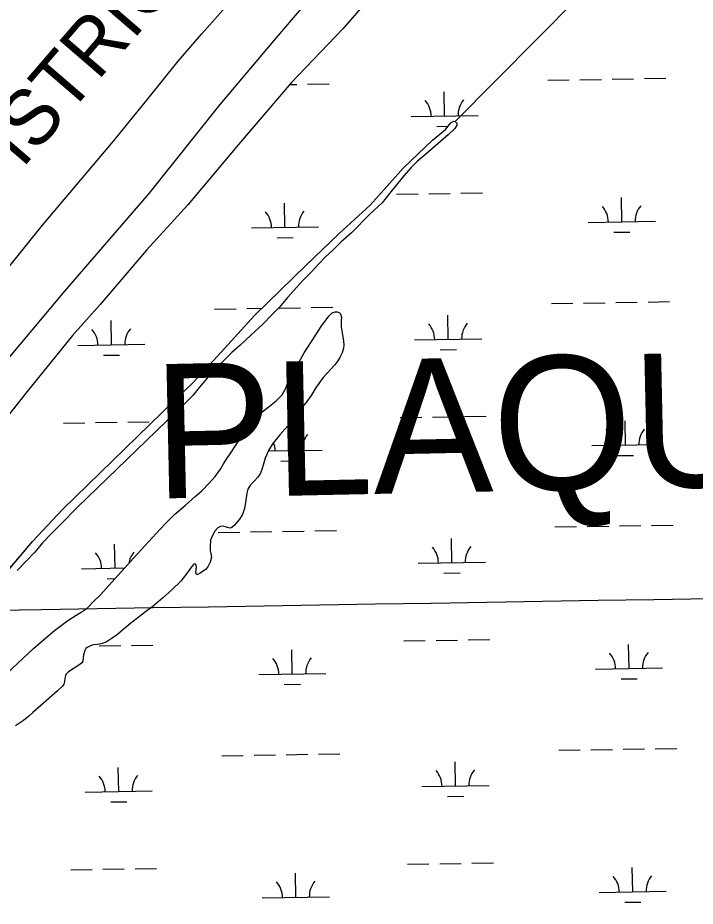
# Model space of a CAD drawing. Extents: x 3855477 to 3893699, y 299188 to 325115.
# Drawn here: x 3876079 to 3877088, y 307469 to 308792 of the extents above; entities that cross this region are included whole.
import ezdxf

# ---------------------------------------------------------------- set-up
doc = ezdxf.new("R2010")
doc.units = 0
for name, color, linetype in [('V-GRID-MAJR', 7, 'Continuous'), ('V-LEVE-TOET', 7, 'Continuous'), ('V-RIVR-IDEN', 7, 'Continuous'), ('V-TOPO-GNAM-IDEN', 7, 'Continuous'), ('V-TOPO-SHOR', 7, 'Continuous'), ('V-WETL-SWMP', 7, 'Continuous')]:
    doc.layers.add(name, color=color, linetype=linetype)

msp = doc.modelspace()

# ---------------------------------------------------------------- linework, layer by layer
at = {"layer": 'V-GRID-MAJR'}
msp.add_spline([(3859685.5, 307646.8), (3864995.7, 307731.4), (3870305.8, 307816.8), (3875615.9, 307902.9), (3880925.9, 307989.8), (3886236, 308077.5), (3891546.1, 308165.9)], degree=3, dxfattribs=at)
at = {"layer": 'V-LEVE-TOET'}
for points in [[(3876530.2, 308840.7), (3876465.3, 308764.9), (3876379.5, 308663), (3876274, 308530.6), (3876148, 308385.2), (3876032.6, 308247.6), (3875890, 308078.7), (3875855.6, 308039.7), (3875839.5, 308020.5), (3875818.5, 308005.5), (3875774.1, 307973.9), (3875647.1, 307879.7), (3875592.7, 307843.7), (3875555.4, 307825.7), (3875416.7, 307758.7), (3875260, 307693.9), (3875094.8, 307612.1), (3874928, 307541.3), (3874799.7, 307469)], [(3876064.7, 308420.2), (3876115.4, 308483.5), (3876153.6, 308528.3), (3876221.3, 308608.4), (3876272.8, 308671.7), (3876317.7, 308727.3), (3876352.2, 308767.9), (3876391.9, 308812.2)]]:
    msp.add_lwpolyline(points, dxfattribs=at)
at = {"layer": 'V-TOPO-SHOR'}
msp.add_line((3876730.4, 308637.7), (3877328.1, 309243), dxfattribs=at)
for points in [[(3876045.7, 307947.7), (3876100.4, 308012.4), (3876145.5, 308060.1), (3876312.4, 308222.8), (3876340, 308249), (3876381.7, 308293.9), (3876431.3, 308349), (3876508.1, 308423.8), (3876557.1, 308470.5), (3876603.8, 308513.2), (3876653.5, 308568.9), (3876696.5, 308609.8), (3876715.7, 308625.6), (3876723.9, 308635.7), (3876728.1, 308638.2), (3876730.4, 308637.7), (3876732.8, 308635), (3876732.5, 308632.3), (3876729.6, 308627.5), (3876720, 308617.6), (3876690, 308591.9), (3876674.3, 308578.8), (3876664.6, 308569.2), (3876653.9, 308556.6), (3876642.9, 308543.2), (3876632.6, 308530.7), (3876621.3, 308516.8), (3876603, 308499.7), (3876575.6, 308472), (3876560, 308457.8), (3876547.8, 308446), (3876536.6, 308435.5), (3876526.9, 308425.7), (3876516, 308413.6), (3876503.2, 308401.1), (3876480.5, 308375.7), (3876467.8, 308360.8), (3876457.2, 308349.8), (3876443.5, 308335.9), (3876426, 308319.7), (3876409.2, 308304.3), (3876397.4, 308293.7), (3876384.9, 308281.4), (3876371.6, 308268.6), (3876360.2, 308255), (3876348.9, 308241.5), (3876339.6, 308229.7), (3876327.5, 308217.6), (3876314.6, 308205.3), (3876167.7, 308063.2), (3876143.2, 308038.4), (3876129.2, 308024.4), (3876115.5, 308010.1), (3876104.2, 307996.4), (3876090.7, 307982.5), (3876077.4, 307969.1)], [(3876062.4, 307815.8), (3876101.9, 307852.9), (3876116.7, 307865.7), (3876133.4, 307879.6), (3876152.9, 307894.3), (3876165.4, 307902.5), (3876173.2, 307907.1), (3876181.7, 307913.1), (3876192, 307923.1), (3876201.9, 307932.9), (3876214, 307946.8), (3876251.5, 307987.7), (3876278.9, 308017.4), (3876298.3, 308038.4), (3876312.7, 308052.7), (3876327.8, 308065.6), (3876342.9, 308079.2), (3876352.6, 308087.8), (3876363.6, 308099.1), (3876372.8, 308109.2), (3876380.4, 308120), (3876385.1, 308127.7), (3876390.6, 308136.4), (3876395.1, 308142.7), (3876404.5, 308157.1), (3876420, 308179.9), (3876435, 308198.8), (3876442.8, 308205.4), (3876451, 308211.5), (3876463.6, 308221.9), (3876472.5, 308230.8), (3876477.4, 308239.7), (3876481.5, 308250), (3876505.5, 308293.1), (3876522.5, 308320.1), (3876530.8, 308332.5), (3876541.8, 308347.9), (3876546.8, 308352.6), (3876551.3, 308354.4), (3876554.2, 308354.2), (3876557.5, 308353.2), (3876559.6, 308351.2), (3876560.7, 308346.4), (3876560.4, 308341.7), (3876560.6, 308332), (3876562.7, 308316.8), (3876563.7, 308310.5), (3876564.2, 308305.1), (3876563.9, 308300.1), (3876561.8, 308293.1), (3876558.5, 308286.1), (3876555.6, 308281), (3876551.1, 308275.2), (3876533.6, 308256.3), (3876523, 308241.9), (3876515.6, 308229.6), (3876509.3, 308220.5), (3876503.5, 308213.1), (3876496.3, 308203.3), (3876486.3, 308190.3), (3876476.6, 308179.4), (3876468.9, 308171), (3876463.2, 308163.5), (3876458.8, 308158.2), (3876452.8, 308148.5), (3876447.2, 308136.5), (3876444, 308125.9), (3876442.8, 308120.7), (3876440.2, 308113.7), (3876436, 308108.1), (3876430.7, 308102.2), (3876425.2, 308096.5), (3876421.4, 308090.2), (3876419.6, 308084.2), (3876418.3, 308073.6), (3876416.2, 308061.3), (3876413.2, 308052.6), (3876408.8, 308045.4)], [(3876408.8, 308045.4), (3876401.6, 308036.7), (3876397.5, 308033), (3876395.2, 308032.2), (3876390.9, 308033.1), (3876384.8, 308034.9), (3876380.4, 308034.6), (3876376.6, 308032.4), (3876371.8, 308027), (3876367.7, 308018.8), (3876365.8, 308014), (3876365, 308004.7), (3876365.4, 307998.5), (3876366.3, 307994.4), (3876367, 307988.8), (3876365.4, 307981.4), (3876361.8, 307974.6), (3876358.1, 307970.6), (3876350.5, 307965), (3876346.8, 307962.8), (3876345.4, 307962.8), (3876344.7, 307963.2), (3876343.7, 307966.5), (3876344.7, 307973.7), (3876344.5, 307977.4), (3876343, 307978.7), (3876340.9, 307978.4), (3876337.4, 307974.5), (3876330, 307963.8), (3876321.3, 307953.2), (3876308.8, 307940.6), (3876294.1, 307927.8), (3876280.3, 307915.9), (3876268.8, 307907.5), (3876255.2, 307897), (3876247, 307890.5), (3876234.9, 307880.4), (3876227, 307873.6), (3876219.2, 307868.2), (3876211.9, 307863.4), (3876209, 307861.8), (3876204.5, 307860.1), (3876197.2, 307858.8), (3876190.8, 307858.1), (3876186.7, 307857), (3876181.9, 307854.5), (3876179.9, 307852.7), (3876178.3, 307849.7), (3876176.7, 307843.2), (3876175.6, 307833.8), (3876173.9, 307831.7), (3876171.1, 307828.8), (3876162.7, 307823.4), (3876154.1, 307818), (3876150.3, 307814.1), (3876149.8, 307812.6), (3876148.6, 307808.7), (3876148.4, 307803.9), (3876147.1, 307799.5), (3876145.7, 307797.3), (3876137.2, 307789.3), (3876112.7, 307768.1), (3876101.2, 307757.4), (3876095.1, 307751.8), (3876087, 307745.6), (3876075.3, 307737.4)]]:
    msp.add_lwpolyline(points, dxfattribs=at)
at = {"layer": 'V-WETL-SWMP'}
for p, q in [((3876621.2, 308843), (3876562.9, 308775.6)), ((3876562.9, 308775.6), (3876486, 308695.5)), ((3876486, 308695.5), (3876407.2, 308603.6)), ((3876868.2, 308699.1), (3876900.2, 308699.7)), ((3876916.2, 308699.9), (3876948.2, 308700.4)), ((3876964.2, 308700.7), (3876996.2, 308701.2)), ((3877012.2, 308701.5), (3877044.2, 308702)), ((3876483.8, 308692.9), (3876494.3, 308693)), ((3876510.3, 308693.3), (3876542.3, 308693.8)), ((3876714.5, 308645.9), (3876713.9, 308681.9)), ((3876664.5, 308645.1), (3876764.5, 308646.7)), ((3876702.7, 308630.3), (3876719.7, 308630.5)), ((3876715.7, 308625.6), (3876723.9, 308635.7)), ((3876723.9, 308635.7), (3876728.1, 308638.2)), ((3876728.1, 308638.2), (3876730.4, 308637.7)), ((3876732.5, 308632.3), (3876729.6, 308627.5)), ((3876730.4, 308637.7), (3876732.8, 308635)), ((3876732.8, 308635), (3876732.5, 308632.3)), ((3876720, 308617.6), (3876690, 308591.9)), ((3876696.5, 308609.8), (3876715.7, 308625.6)), ((3876729.6, 308627.5), (3876720, 308617.6)), ((3876407.2, 308603.6), (3876332, 308513.5)), ((3876653.5, 308568.9), (3876696.5, 308609.8)), ((3876690, 308591.9), (3876674.3, 308578.8)), ((3876674.3, 308578.8), (3876664.6, 308569.2)), ((3876603.8, 308513.2), (3876653.5, 308568.9)), ((3876664.6, 308569.2), (3876653.9, 308556.6)), ((3876653.9, 308556.6), (3876642.9, 308543.2)), ((3876642.9, 308543.2), (3876632.6, 308530.7)), ((3876632.6, 308530.7), (3876621.3, 308516.8)), ((3876642.9, 308529.3), (3876674.9, 308529.8)), ((3876690.9, 308530.1), (3876722.9, 308530.6)), ((3876738.9, 308530.8), (3876770.9, 308531.4)), ((3876978.5, 308488.3), (3876977.9, 308524.3)), ((3876332, 308513.5), (3876270.2, 308446.3)), ((3876476.7, 308480.1), (3876476.1, 308516.1)), ((3876557.1, 308470.5), (3876603.8, 308513.2)), ((3876621.3, 308516.8), (3876603, 308499.7)), ((3876603, 308499.7), (3876575.6, 308472)), ((3876928.5, 308487.5), (3877028.5, 308489.1)), ((3876426.7, 308479.3), (3876526.6, 308480.9)), ((3876508.1, 308423.8), (3876557.1, 308470.5)), ((3876575.6, 308472), (3876560, 308457.8)), ((3876966.8, 308472.7), (3876990.7, 308473.1)), ((3876464.9, 308464.5), (3876488.9, 308464.9)), ((3876560, 308457.8), (3876547.8, 308446)), ((3876270.2, 308446.3), (3876201.2, 308365.1)), ((3876547.8, 308446), (3876536.6, 308435.5)), ((3876536.6, 308435.5), (3876526.9, 308425.7)), ((3876431.3, 308349), (3876508.1, 308423.8)), ((3876526.9, 308425.7), (3876516, 308413.6)), ((3876516, 308413.6), (3876503.2, 308401.1)), ((3876503.2, 308401.1), (3876480.5, 308375.7)), ((3876201.2, 308365.1), (3876160.2, 308319.2)), ((3876480.5, 308375.7), (3876467.8, 308360.8)), ((3876873.6, 308366.5), (3876905.6, 308367)), ((3876921.6, 308367.3), (3876953.6, 308367.8)), ((3876969.6, 308368.1), (3877001.6, 308368.6)), ((3877017.6, 308368.8), (3877049.6, 308369.4)), ((3876371.8, 308358.3), (3876403.8, 308358.8)), ((3876419.8, 308359.1), (3876442.1, 308359.5)), ((3876467.8, 308360.8), (3876457.2, 308349.8)), ((3876467.8, 308359.9), (3876499.8, 308360.4)), ((3876515.8, 308360.7), (3876547.8, 308361.2)), ((3876541.8, 308347.9), (3876546.8, 308352.6)), ((3876546.8, 308352.6), (3876551.3, 308354.4)), ((3876551.3, 308354.4), (3876554.2, 308354.2)), ((3876554.2, 308354.2), (3876557.5, 308353.2)), ((3876557.5, 308353.2), (3876559.6, 308351.2)), ((3876559.6, 308351.2), (3876560.7, 308346.4)), ((3876218, 308305.1), (3876217.5, 308341.1)), ((3876381.7, 308293.9), (3876431.3, 308349)), ((3876457.2, 308349.8), (3876443.5, 308335.9)), ((3876530.8, 308332.5), (3876541.8, 308347.9)), ((3876560.7, 308346.4), (3876560.4, 308341.7)), ((3876560.4, 308341.7), (3876560.6, 308332)), ((3876719.9, 308313.3), (3876719.3, 308349.2)), ((3876443.5, 308335.9), (3876426, 308319.7)), ((3876522.5, 308320.1), (3876530.8, 308332.5)), ((3876560.6, 308332), (3876562.7, 308316.8)), ((3876160.2, 308319.2), (3876090.6, 308232.9)), ((3876426, 308319.7), (3876409.2, 308304.3)), ((3876505.5, 308293.1), (3876522.5, 308320.1)), ((3876562.7, 308316.8), (3876563.7, 308310.5)), ((3876669.9, 308312.4), (3876769.9, 308314.1)), ((3876168, 308304.3), (3876268, 308305.9)), ((3876409.2, 308304.3), (3876397.4, 308293.7)), ((3876563.9, 308300.1), (3876561.8, 308293.1)), ((3876563.7, 308310.5), (3876564.2, 308305.1)), ((3876564.2, 308305.1), (3876563.9, 308300.1)), ((3876206.3, 308289.5), (3876230.3, 308289.8)), ((3876340, 308249), (3876381.7, 308293.9)), ((3876397.4, 308293.7), (3876384.9, 308281.4)), ((3876481.5, 308250), (3876505.5, 308293.1)), ((3876558.5, 308286.1), (3876555.6, 308281)), ((3876561.8, 308293.1), (3876558.5, 308286.1)), ((3876708.1, 308297.6), (3876732.1, 308298)), ((3876384.9, 308281.4), (3876371.6, 308268.6)), ((3876551, 308275.2), (3876533.5, 308256.3)), ((3876555.6, 308281), (3876551, 308275.2)), ((3876371.6, 308268.6), (3876360.2, 308255)), ((3876312.4, 308222.8), (3876340, 308249)), ((3876360.2, 308255), (3876348.9, 308241.5)), ((3876477.4, 308239.7), (3876481.5, 308250)), ((3876533.5, 308256.3), (3876523, 308241.9)), ((3876090.6, 308232.9), (3876049.1, 308181.5)), ((3876348.9, 308241.5), (3876339.6, 308229.7)), ((3876472.5, 308230.8), (3876477.4, 308239.7)), ((3876523, 308241.9), (3876515.6, 308229.6)), ((3876145.5, 308060.1), (3876312.4, 308222.8)), ((3876339.6, 308229.7), (3876327.5, 308217.6)), ((3876451, 308211.5), (3876463.6, 308221.9)), ((3876463.6, 308221.9), (3876472.5, 308230.8)), ((3876509.3, 308220.5), (3876503.5, 308213.1)), ((3876515.6, 308229.6), (3876509.3, 308220.5)), ((3876327.5, 308217.6), (3876314.6, 308205.3)), ((3876442.8, 308205.4), (3876451, 308211.5)), ((3876503.5, 308213.1), (3876496.3, 308203.3)), ((3876314.6, 308205.3), (3876167.7, 308063.2)), ((3876420, 308179.9), (3876435, 308198.8)), ((3876435, 308198.8), (3876442.8, 308205.4)), ((3876496.3, 308203.3), (3876486.3, 308190.3)), ((3876648.4, 308196.6), (3876680.4, 308197.2)), ((3876696.4, 308197.4), (3876728.3, 308197.9)), ((3876744.3, 308198.2), (3876776.3, 308198.7)), ((3876146.5, 308188.5), (3876178.5, 308189)), ((3876194.5, 308189.2), (3876226.5, 308189.8)), ((3876242.5, 308190), (3876274.5, 308190.5)), ((3876404.5, 308157.1), (3876420, 308179.9)), ((3876476.6, 308179.4), (3876468.9, 308171)), ((3876486.3, 308190.3), (3876476.6, 308179.4)), ((3876482.1, 308147.5), (3876481.5, 308183.5)), ((3876983.9, 308155.7), (3876983.3, 308191.7)), ((3876468.9, 308171), (3876463.2, 308163.5)), ((3876395.1, 308142.7), (3876404.5, 308157.1)), ((3876458.8, 308158.2), (3876452.8, 308148.5)), ((3876463.2, 308163.5), (3876458.8, 308158.2)), ((3876933.9, 308154.9), (3877033.9, 308156.5)), ((3876390.6, 308136.4), (3876395.1, 308142.7)), ((3876452.8, 308148.5), (3876447.2, 308136.5)), ((3876452.1, 308147), (3876532.1, 308148.3)), ((3876972.2, 308140), (3876996.2, 308140.4)), ((3876380.4, 308120), (3876385.1, 308127.7)), ((3876385.1, 308127.7), (3876390.6, 308136.4)), ((3876447.2, 308136.5), (3876444, 308125.9)), ((3876470.3, 308131.9), (3876494.3, 308132.3)), ((3876372.8, 308109.2), (3876380.4, 308120)), ((3876440.2, 308113.7), (3876436, 308108.1)), ((3876442.8, 308120.7), (3876440.2, 308113.7)), ((3876444, 308125.9), (3876442.8, 308120.7)), ((3876363.6, 308099.1), (3876372.8, 308109.2)), ((3876430.7, 308102.2), (3876425.2, 308096.5)), ((3876436, 308108.1), (3876430.7, 308102.2)), ((3876342.9, 308079.2), (3876352.6, 308087.8)), ((3876352.6, 308087.8), (3876363.6, 308099.1)), ((3876421.4, 308090.2), (3876419.6, 308084.2)), ((3876425.2, 308096.5), (3876421.4, 308090.2)), ((3876327.8, 308065.6), (3876342.9, 308079.2)), ((3876418.3, 308073.6), (3876416.2, 308061.3)), ((3876419.6, 308084.2), (3876418.3, 308073.6)), ((3876100.4, 308012.4), (3876145.5, 308060.1)), ((3876167.7, 308063.2), (3876143.2, 308038.4)), ((3876312.7, 308052.7), (3876327.8, 308065.6)), ((3876416.2, 308061.3), (3876413.2, 308052.6)), ((3876298.3, 308038.4), (3876312.7, 308052.7)), ((3876413.2, 308052.6), (3876408.8, 308045.4)), ((3876143.2, 308038.4), (3876129.2, 308024.4)), ((3876278.9, 308017.4), (3876298.3, 308038.4)), ((3876380.4, 308034.6), (3876376.6, 308032.4)), ((3876384.8, 308034.9), (3876380.4, 308034.6)), ((3876390.9, 308033.1), (3876384.8, 308034.9)), ((3876401.6, 308036.7), (3876397.5, 308033)), ((3876408.8, 308045.4), (3876401.6, 308036.7)), ((3876879, 308033.9), (3876911, 308034.4)), ((3876927, 308034.7), (3876959, 308035.2)), ((3876975, 308035.4), (3877007, 308036)), ((3877023, 308036.2), (3877055, 308036.7)), ((3876129.2, 308024.4), (3876115.5, 308010.1)), ((3876371.8, 308027), (3876367.7, 308018.8)), ((3876376.6, 308032.4), (3876371.8, 308027)), ((3876377.2, 308025.7), (3876409.2, 308026.2)), ((3876395.2, 308032.2), (3876390.9, 308033.1)), ((3876397.5, 308033), (3876395.2, 308032.2)), ((3876425.2, 308026.5), (3876457.2, 308027)), ((3876473.2, 308027.3), (3876505.2, 308027.8)), ((3876521.2, 308028), (3876553.2, 308028.6)), ((3876045.7, 307947.7), (3876100.4, 308012.4)), ((3876115.5, 308010.1), (3876104.2, 307996.4)), ((3876223.5, 307972.4), (3876222.9, 308008.4)), ((3876251.5, 307987.7), (3876278.9, 308017.4)), ((3876365.8, 308014), (3876365, 308004.7)), ((3876367.7, 308018.8), (3876365.8, 308014)), ((3876725.3, 307980.6), (3876724.7, 308016.6)), ((3876104.2, 307996.4), (3876090.7, 307982.5)), ((3876365, 308004.7), (3876365.4, 307998.5)), ((3876365.4, 307998.5), (3876366.3, 307994.4)), ((3876366.3, 307994.4), (3876367, 307988.8)), ((3876090.7, 307982.5), (3876077.4, 307969.1)), ((3876214, 307946.8), (3876251.5, 307987.7)), ((3876365.4, 307981.4), (3876361.8, 307974.6)), ((3876367, 307988.8), (3876365.4, 307981.4)), ((3876675.3, 307979.8), (3876775.3, 307981.4)), ((3876173.5, 307971.6), (3876237.7, 307972.7)), ((3876337.4, 307974.5), (3876330, 307963.8)), ((3876340.9, 307978.4), (3876337.4, 307974.5)), ((3876343, 307978.7), (3876340.9, 307978.4)), ((3876344.5, 307977.4), (3876343, 307978.7)), ((3876343.7, 307966.5), (3876344.7, 307973.7)), ((3876344.7, 307973.7), (3876344.5, 307977.4)), ((3876358.1, 307970.6), (3876350.5, 307965)), ((3876361.8, 307974.6), (3876358.1, 307970.6)), ((3876211.7, 307956.8), (3876223.4, 307957)), ((3876330, 307963.8), (3876321.3, 307953.2)), ((3876344.7, 307963.2), (3876343.7, 307966.5)), ((3876345.4, 307962.8), (3876344.7, 307963.2)), ((3876346.8, 307962.8), (3876345.4, 307962.8)), ((3876350.5, 307965), (3876346.8, 307962.8)), ((3876713.6, 307965), (3876737.5, 307965.4)), ((3876201.9, 307932.9), (3876214, 307946.8)), ((3876321.3, 307953.2), (3876308.8, 307940.6)), ((3876192, 307923.1), (3876201.9, 307932.9)), ((3876294.1, 307927.8), (3876280.3, 307915.9)), ((3876308.8, 307940.6), (3876294.1, 307927.8)), ((3876181.7, 307913.1), (3876192, 307923.1)), ((3876280.3, 307915.9), (3876268.8, 307907.5)), ((3876152.9, 307894.3), (3876165.4, 307902.5)), ((3876165.4, 307902.5), (3876173.2, 307907.1)), ((3876173.2, 307907.1), (3876181.7, 307913.1)), ((3876268.8, 307907.5), (3876255.2, 307897)), ((3876133.4, 307879.6), (3876152.9, 307894.3)), ((3876247, 307890.5), (3876234.9, 307880.4)), ((3876255.2, 307897), (3876247, 307890.5)), ((3876116.7, 307865.7), (3876133.4, 307879.6)), ((3876234.9, 307880.4), (3876227, 307873.6)), ((3876101.9, 307852.9), (3876116.7, 307865.7)), ((3876209, 307861.8), (3876204.5, 307860.1)), ((3876211.9, 307863.4), (3876209, 307861.8)), ((3876219.2, 307868.2), (3876211.9, 307863.4)), ((3876227, 307873.6), (3876219.2, 307868.2)), ((3876653.8, 307864), (3876685.8, 307864.5)), ((3876701.8, 307864.8), (3876733.8, 307865.3)), ((3876749.8, 307865.6), (3876781.8, 307866.1)), ((3876062.4, 307815.8), (3876101.9, 307852.9)), ((3876178.3, 307849.7), (3876176.7, 307843.2)), ((3876179.9, 307852.7), (3876178.3, 307849.7)), ((3876181.9, 307854.5), (3876179.9, 307852.7)), ((3876186.7, 307857), (3876181.9, 307854.5)), ((3876190.8, 307858.1), (3876186.7, 307857)), ((3876197.2, 307858.8), (3876190.8, 307858.1)), ((3876204.5, 307860.1), (3876197.2, 307858.8)), ((3876199.9, 307856.6), (3876231.9, 307857.1)), ((3876247.9, 307857.4), (3876279.9, 307857.9)), ((3876487.5, 307814.9), (3876486.9, 307850.9)), ((3876989.3, 307823), (3876988.7, 307859)), ((3876176.7, 307843.2), (3876175.6, 307833.8)), ((3876162.7, 307823.4), (3876154.1, 307818)), ((3876171.1, 307828.8), (3876162.7, 307823.4)), ((3876173.9, 307831.7), (3876171.1, 307828.8)), ((3876175.6, 307833.8), (3876173.9, 307831.7)), ((3876939.3, 307822.2), (3877039.3, 307823.9)), ((3876148.6, 307808.7), (3876148.4, 307803.9)), ((3876149.8, 307812.6), (3876148.6, 307808.7)), ((3876150.3, 307814.1), (3876149.8, 307812.6)), ((3876154.1, 307818), (3876150.3, 307814.1)), ((3876437.5, 307814), (3876537.5, 307815.7)), ((3876145.7, 307797.3), (3876137.2, 307789.3)), ((3876147.1, 307799.5), (3876145.7, 307797.3)), ((3876148.4, 307803.9), (3876147.1, 307799.5)), ((3876475.7, 307799.2), (3876499.7, 307799.6)), ((3876977.6, 307807.4), (3877001.6, 307807.8)), ((3876137.2, 307789.3), (3876112.7, 307768.1)), ((3876101.2, 307757.4), (3876095.1, 307751.8)), ((3876112.7, 307768.1), (3876101.2, 307757.4)), ((3876087, 307745.6), (3876075.3, 307737.4)), ((3876095.1, 307751.8), (3876087, 307745.6)), ((3876980.4, 307702.8), (3877012.4, 307703.3)), ((3877028.4, 307703.6), (3877060.4, 307704.1)), ((3876382.6, 307693.1), (3876414.6, 307693.6)), ((3876430.6, 307693.8), (3876462.6, 307694.4)), ((3876478.6, 307694.6), (3876510.6, 307695.2)), ((3876526.6, 307695.4), (3876558.6, 307695.9)), ((3876884.5, 307701.2), (3876916.5, 307701.8)), ((3876932.5, 307702), (3876964.5, 307702.5)), ((3876730.7, 307648), (3876730.1, 307684)), ((3876228.9, 307639.8), (3876228.3, 307675.8)), ((3876178.9, 307639), (3876278.9, 307640.6)), ((3876680.7, 307647.2), (3876780.7, 307648.8)), ((3876217.1, 307624.2), (3876241.1, 307624.6)), ((3876719, 307632.4), (3876743, 307632.8)), ((3876659.2, 307531.4), (3876691.2, 307531.9)), ((3876707.2, 307532.2), (3876739.2, 307532.7)), ((3876755.2, 307532.9), (3876787.2, 307533.5)), ((3876157.4, 307523.2), (3876189.4, 307523.7)), ((3876205.4, 307524), (3876237.3, 307524.5)), ((3876253.3, 307524.8), (3876285.3, 307525.3)), ((3876492.9, 307482.2), (3876492.3, 307518.2)), ((3876994.8, 307490.4), (3876994.2, 307526.4)), ((3876944.8, 307489.6), (3877044.7, 307491.2)), ((3876442.9, 307481.4), (3876542.9, 307483)), ((3876983, 307474.8), (3877007, 307475.2))]:
    msp.add_line(p, q, dxfattribs=at)
for centre, start, end in [((3876659.2, 308645.5), 0.1615, 41.7052), ((3876769.7, 308647.3), 140.1615, 181.7052), ((3876923.3, 308487.9), 0.1615, 41.7052), ((3877033.7, 308489.7), 140.1615, 181.7052), ((3876421.4, 308479.7), 0.1615, 41.7052), ((3876531.9, 308481.5), 140.1615, 181.7052), ((3876162.8, 308304.6), 0.1615, 41.7052), ((3876273.3, 308306.4), 140.1615, 181.7052), ((3876664.6, 308312.8), 0.1615, 41.7052), ((3876775.1, 308314.6), 140.1615, 181.7052), ((3877039.1, 308157), 140.1615, 181.7052), ((3876537.3, 308148.9), 140.1615, 181.7052), ((3876928.7, 308155.2), 0.1615, 41.7052), ((3876426.8, 308147.1), 0.1615, 20.5699), ((3876168.2, 307972), 0.1615, 41.7052), ((3876278.7, 307973.8), 140.1615, 170.9023), ((3876670.1, 307980.2), 0.1615, 41.7052), ((3876780.5, 307982), 140.1615, 181.7052), ((3876432.3, 307814.4), 0.1615, 41.7052), ((3876542.7, 307816.2), 140.1615, 181.7052), ((3876934.1, 307822.6), 0.1615, 41.7052), ((3877044.6, 307824.4), 140.1615, 181.7052), ((3876284.1, 307641.2), 140.1615, 181.7052), ((3876675.5, 307647.6), 0.1615, 41.7052), ((3876785.9, 307649.4), 140.1615, 181.7052), ((3876173.6, 307639.4), 0.1615, 41.7052), ((3876437.7, 307481.8), 0.1615, 41.7052), ((3876548.1, 307483.6), 140.1615, 181.7052), ((3876939.5, 307490), 0.1615, 41.7052), ((3877050, 307491.8), 140.1615, 181.7052)]:
    msp.add_arc(centre, 35.2, start, end, dxfattribs=at)

# ---------------------------------------------------------------- texts
at = {"layer": 'V-RIVR-IDEN'}
msp.add_text('DISTRICT', height=83, rotation=49.2589, dxfattribs=at).set_placement((3876032.6, 308505.5))
at = {"layer": 'V-TOPO-GNAM-IDEN'}
msp.add_text('PLAQUEMINES', height=200, rotation=1.2186, dxfattribs=at).set_placement((3876282.4, 308076))

doc.saveas('drawing.dxf')
